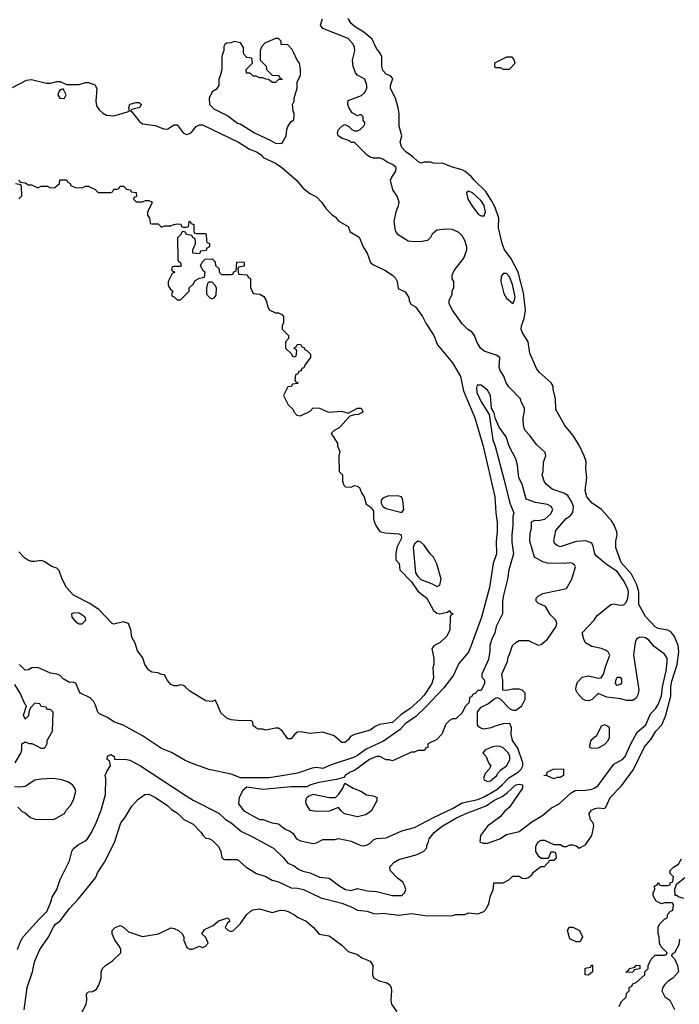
# Model space of a CAD drawing. Header units: inches. Extents: x 1793402 to 1900366, y 320852 to 470679.
# Tile 538 of 604: x 1888954 to 1893123, y 403984 to 410205. Entities that reach past the tile are written whole.
import ezdxf

# ---------------------------------------------------------------- set-up
doc = ezdxf.new("R2010")
doc.units = ezdxf.units.IN
doc.header["$MEASUREMENT"] = 0
for name, color, linetype in [('B8480', 7, 'Continuous'), ('B8490', 7, 'Continuous'), ('B8491', 7, 'Continuous')]:
    doc.layers.add(name, color=color, linetype=linetype)

msp = doc.modelspace()

# ---------------------------------------------------------------- linework, layer by layer
at = {"layer": 'B8480', "color": 4}
for points, elevation in [([(1888910, 409777.3), (1888996.6, 409823.4), (1889030, 409827.7), (1889124.5, 409804.5), (1889150, 409804), (1889190, 409813.4), (1889210, 409813.4), (1889250, 409796), (1889330, 409794.9), (1889370, 409808), (1889390, 409808), (1889430, 409793), (1889443, 409770), (1889434.9, 409690), (1889440.5, 409660.5), (1889456.3, 409636.3), (1889476.8, 409616.8), (1889502.5, 409602.5), (1889550, 409597.3), (1889636.5, 409623.5), (1889648, 409630), (1889644, 409650), (1889650, 409671.3), (1889690, 409682), (1889710, 409682), (1889722, 409670), (1889714, 409650), (1889663.6, 409636.4), (1889654, 409630), (1889663.6, 409623.6), (1889710, 409562.8), (1889730, 409547.3), (1889810, 409536), (1889870, 409514), (1889890, 409514.8), (1889930, 409541), (1889950, 409541), (1889987.7, 409490), (1890000, 409484.1)], 228), ([(1888950, 409074), (1888967.3, 409092.7), (1888966, 409150), (1888962, 409162), (1888927.3, 409167.3)], 224), ([(1888950, 409194), (1888958, 409178), (1888990, 409174), (1889010, 409162), (1889030, 409162), (1889070, 409142), (1889090, 409152), (1889130, 409152), (1889150, 409142), (1889176.4, 409143.6), (1889206, 409170), (1889207.3, 409192.7), (1889250, 409194), (1889258, 409178), (1889274, 409170), (1889278, 409158), (1889305.4, 409145.4), (1889350, 409142), (1889370, 409154), (1889390, 409154), (1889403.6, 409143.6), (1889430, 409134), (1889450, 409114), (1889530, 409114), (1889542, 409118), (1889550, 409134), (1889570, 409134), (1889582, 409138), (1889590, 409154), (1889610, 409154), (1889630, 409134), (1889654, 409130), (1889658, 409118), (1889690, 409114), (1889692, 409088), (1889678, 409082), (1889674, 409070), (1889690, 409054), (1889730, 409054), (1889750, 409062), (1889770, 409062), (1889790, 409054), (1889791.6, 409048.4), (1889762, 408990), (1889762, 408970), (1889774, 408950), (1889778, 408918), (1889790, 408914), (1889830, 408914), (1889850, 408894), (1889870, 408902), (1889910, 408902), (1889928.4, 408911.6), (1889950, 408914), (1889972.7, 408912.7), (1889978, 408898), (1889990, 408894), (1890000, 408894)], 224), ([(1890000, 408862.7), (1889990, 408866), (1889978, 408862), (1889974, 408850), (1889952.7, 408827.3), (1889954, 408690), (1889958, 408678), (1889971.3, 408671.3), (1889974, 408650), (1889970, 408646), (1889930, 408646), (1889918, 408642), (1889914, 408630), (1889918, 408618), (1889934, 408610), (1889918, 408602), (1889892, 408550), (1889892, 408530), (1889898, 408518), (1889904.7, 408504.7), (1889922, 408490), (1889914, 408470), (1889918, 408458), (1889930, 408454), (1889950, 408434), (1889970, 408434), (1890000, 408464)], 224), ([(1890000, 405989), (1889990, 405998), (1889970, 406002), (1889950, 405995.3), (1889930, 405995.3), (1889910, 406004), (1889888.7, 406030), (1889870, 406066), (1889850, 406068), (1889830, 406078), (1889790, 406082), (1889770, 406095.3), (1889746, 406130), (1889732.3, 406172.3), (1889698, 406218), (1889684.7, 406264.7), (1889662.7, 406302.7), (1889657.2, 406350), (1889642, 406390), (1889610, 406401.2), (1889550, 406385.2), (1889538, 406390), (1889456.9, 406476.9), (1889397.2, 406517.2), (1889294, 406570), (1889250, 406617.2), (1889222.4, 406670), (1889203.9, 406723.9), (1889190, 406739.3), (1889158, 406750), (1889110, 406782), (1889090, 406788.7), (1889050, 406782), (1889030, 406782), (1889010, 406788.7), (1888985.6, 406805.6), (1888950, 406842)], 224), ([(1890000, 405525.2), (1889989.6, 405529.7), (1889914.2, 405574.2), (1889850, 405600.9), (1889730, 405679.3), (1889607.5, 405747.5), (1889550, 405769.5), (1889510, 405796), (1889459.1, 405819.1), (1889447.3, 405830), (1889434.2, 405874.2), (1889420.1, 405900.1), (1889399.7, 405919.7), (1889339, 405950), (1889327.2, 405967.2), (1889310, 406014), (1889290, 406019), (1889270, 406017.2), (1889230, 406041.2), (1889210, 406061.2), (1889190, 406069.2), (1889150, 406075.1), (1889070, 406112), (1889030.5, 406109.5), (1889010, 406097.2), (1888990, 406096), (1888952.3, 406130)], 228), ([(1888925.2, 405510), (1888962, 405570), (1888968.7, 405590), (1888968.7, 405630), (1888990, 405642), (1889012.7, 405632.7), (1889031.6, 405631.6), (1889090, 405602), (1889110, 405602), (1889118, 405610), (1889127.3, 405632.7), (1889128.4, 405651.6), (1889162, 405710), (1889166, 405830), (1889150, 405846), (1889127.3, 405847.3), (1889122, 405862), (1889090, 405866), (1889082, 405882), (1889050, 405886), (1889023.6, 405856.4), (1889012, 405830), (1889010, 405806), (1888990, 405786), (1888978, 405810), (1888998, 405870), (1888990, 405878), (1888957.2, 405950), (1888924.8, 406004.8)], 232), ([(1888941.2, 404330), (1888960.1, 404379.9), (1888977.2, 404410), (1889077.2, 404522.8), (1889126, 404570), (1889151.7, 404628.3), (1889160.1, 404659.9), (1889189, 404710), (1889210, 404772), (1889268.7, 404890), (1889284, 404950), (1889292.9, 404967.1), (1889326.8, 404993.2), (1889365.6, 405014.4), (1889382, 405030), (1889409, 405070), (1889437.2, 405130), (1889469.3, 405210.7), (1889497.2, 405310), (1889499, 405410), (1889495.3, 405430), (1889504.7, 405455.3), (1889528, 405490), (1889522, 405522), (1889508, 405530), (1889508.4, 405551.6), (1889530, 405562), (1889551.3, 405550), (1889552.7, 405532.7), (1889629.4, 405530.6), (1889650, 405525.5), (1889718.8, 405490), (1890000, 405305.8)], 228), ([(1888942, 405230), (1888970, 405202), (1888990, 405194), (1889023.6, 405163.6), (1889052.7, 405152.7), (1889168.4, 405151.6), (1889190, 405162), (1889238, 405190), (1889248.9, 405211.1), (1889278, 405242), (1889297.2, 405282.8), (1889308.7, 405330), (1889302, 405350), (1889288, 405370), (1889258, 405390), (1889221.5, 405401.5), (1889166, 405410), (1889090, 405407), (1889050, 405399.3), (1888990, 405359.3), (1888955.3, 405355.3), (1888922, 405358)], 232), ([(1888982.9, 403950), (1889002, 404090), (1889035.1, 404190), (1889047.5, 404252.5), (1889082.7, 404330), (1889133.8, 404406.2), (1889167.7, 404472.3), (1889181.2, 404490), (1889210, 404511), (1889269.2, 404590), (1889325.2, 404650), (1889435.5, 404784.5), (1889445.6, 404814.4), (1889490, 404882), (1889552.9, 405007.1), (1889594, 405130), (1889618.6, 405161.4), (1889663.2, 405236.8), (1889702, 405278), (1889746, 405310), (1889770, 405311.3), (1889812, 405290), (1889890, 405238), (1889914.4, 405214.4), (1889950.7, 405190.7), (1889991.1, 405151.1), (1890000, 405146.8)], 224), ([(1889325.2, 403890), (1889375.5, 403984.5), (1889379.3, 404010), (1889377.2, 404050), (1889390, 404062.8), (1889414.8, 404065.2), (1889440.1, 404079.9), (1889454.5, 404105.5), (1889469.3, 404150), (1889469.4, 404190), (1889477.2, 404210), (1889497.2, 404230), (1889541.1, 404258.9), (1889593.2, 404310), (1889593.2, 404330), (1889584.5, 404350), (1889556.2, 404390), (1889539.6, 404430), (1889538.4, 404450), (1889557, 404470), (1889590, 404481.1), (1889610, 404471.8), (1889641.8, 404441.8), (1889730, 404412.2), (1889831.6, 404428.4), (1889910, 404467.3), (1889930, 404464), (1889958.8, 404450), (1889981, 404430), (1889991.3, 404410), (1889992.7, 404387.3), (1890000, 404368.2)], 216)]:
    msp.add_lwpolyline(points, dxfattribs=dict(at, elevation=elevation))
at = {"layer": 'B8480', "color": 4, "elevation": 228}
for points in [[(1889230, 409768), (1889210, 409762), (1889201, 409750), (1889196, 409730), (1889208.2, 409708.2), (1889230, 409706.8), (1889238, 409710), (1889248.7, 409730)], [(1889302.8, 406457.2), (1889282, 406450), (1889284.7, 406430), (1889310, 406401), (1889330, 406386.8), (1889350, 406386.8), (1889372.7, 406410), (1889369, 406430), (1889330, 406454.5)]]:
    msp.add_lwpolyline(points, close=True, dxfattribs=at)
at = {"layer": 'B8490', "color": 4}
for points, elevation in [([(1890000, 405305.8), (1890050, 405273), (1890211.9, 405191.9), (1890253.8, 405153.8), (1890290.8, 405130), (1890356.1, 405076.1), (1890430, 405040.7), (1890558, 404970), (1890621, 404910), (1890650, 404876), (1890690, 404858), (1890716.9, 404836.9), (1890744.5, 404824.5), (1890790, 404814.8), (1890850, 404786.8), (1890910, 404780.7), (1890978, 404730), (1891014, 404710), (1891050, 404702.8), (1891090, 404714.8), (1891150, 404700.7), (1891210, 404696), (1891310, 404670.8), (1891370, 404671.3), (1891388.7, 404690), (1891395.3, 404710), (1891389, 404730), (1891374.8, 404754.8), (1891341.5, 404781.5), (1891295.3, 404830), (1891294, 404850), (1891300.2, 404859.8), (1891319.3, 404880.7), (1891350, 404898.8), (1891466, 404930), (1891508.4, 404951.6), (1891527.3, 404972.7), (1891528, 404990), (1891536.4, 405003.6), (1891542, 405030), (1891574, 405070), (1891625.2, 405110), (1891710, 405160.4), (1891770, 405188.2), (1891902.6, 405237.4), (1891950, 405272), (1892002.4, 405297.6), (1892038, 405322), (1892090, 405370.5), (1892114, 405374), (1892132, 405370), (1892131.3, 405350), (1892050.4, 405229.6), (1892017.5, 405202.5), (1891990, 405169), (1891911.3, 405110), (1891866, 405050), (1891862, 405010), (1891882, 405002), (1891910, 405002.8), (1891989.5, 405030.5), (1892030, 405057.3), (1892110, 405075.5), (1892190, 405137.3), (1892260.1, 405179.9), (1892314.2, 405225.8), (1892364, 405250), (1892440.2, 405319.8), (1892465.6, 405334.4), (1892530, 405336), (1892570, 405342.8), (1892590, 405350.8), (1892610, 405366.8), (1892710, 405501), (1892766.8, 405533.2), (1892781.2, 405550), (1892816, 405630), (1892856.2, 405703.8), (1892912, 405750), (1892941.2, 405818.8), (1892972.7, 405850), (1892990, 405878), (1893010, 405932), (1893015.8, 405990), (1893039.7, 406090), (1893047, 406147), (1893046, 406170), (1893030, 406197.2), (1892964.8, 406244.8), (1892930, 406284), (1892910, 406299), (1892890, 406304), (1892870, 406302), (1892852, 406290), (1892844.7, 406270), (1892834, 406190), (1892868, 405970), (1892861.1, 405938.9), (1892850, 405919), (1892830, 405904), (1892790, 405902.7), (1892753.4, 405913.4), (1892664.7, 405924.7), (1892610, 405948), (1892572, 405910), (1892550, 405901.2), (1892530, 405904), (1892512.9, 405912.9), (1892479, 405950), (1892469.2, 405970), (1892470, 405994), (1892480.2, 406019.8), (1892508, 406050), (1892550, 406058.8), (1892610, 406044.7), (1892630, 406046), (1892644, 406070), (1892658, 406122), (1892684, 406190), (1892674, 406210), (1892660.2, 406220.2), (1892632.1, 406232.1), (1892570, 406244), (1892530, 406268.7), (1892519, 406290), (1892509.2, 406330), (1892584, 406410), (1892602, 406438), (1892689.4, 406510.6), (1892710, 406514), (1892750, 406506), (1892772.3, 406507.7), (1892790, 406526), (1892798.4, 406550), (1892801.6, 406590), (1892796.9, 406610), (1892770, 406661.2), (1892730, 406718), (1892662.5, 406762.5), (1892596.5, 406816.5), (1892589.3, 406830), (1892578.6, 406878.6), (1892572.7, 406892.7), (1892562, 406902), (1892532.7, 406912.7), (1892470, 406907), (1892370, 406875.3), (1892350, 406882), (1892334.6, 406894.6), (1892329.3, 406910), (1892341.5, 406978.5), (1892407.5, 407052.5), (1892434, 407070), (1892449.3, 407090.7), (1892453.2, 407130), (1892441.5, 407161.5), (1892417.6, 407197.6), (1892393.3, 407213.3), (1892318.6, 407238.6), (1892282, 407270), (1892268.7, 407290), (1892255.3, 407330), (1892262, 407350), (1892264, 407410), (1892279, 407450), (1892276, 407470), (1892221.2, 407521.2), (1892178.6, 407578.6), (1892149.2, 407610), (1892141.2, 407630), (1892136, 407670), (1892136, 407690), (1892145.2, 407730), (1892144, 407750), (1892124, 407790), (1892119, 407810), (1892044.8, 407884.8), (1892029.3, 407910), (1892012.9, 407952.9), (1891990, 407988), (1891985.2, 408010), (1891988, 408070), (1891965.2, 408085.2), (1891890, 408109.5), (1891866, 408130), (1891842.7, 408170), (1891829, 408210), (1891812, 408232), (1891787.2, 408247.2), (1891750, 408284), (1891689.3, 408370), (1891668.7, 408410), (1891668.9, 408431.1), (1891688, 408470), (1891688.4, 408491.6), (1891698, 408510), (1891698, 408550), (1891688.4, 408568.4), (1891688, 408590), (1891700.2, 408619.8), (1891760.9, 408699.1), (1891780.9, 408750), (1891780.9, 408770), (1891767, 408810), (1891750, 408839), (1891730, 408861.2), (1891690, 408879), (1891650, 408881.2), (1891590, 408875.3), (1891562, 408850), (1891550.9, 408829.1), (1891532, 408810), (1891497.5, 408802.5), (1891450, 408800.9), (1891410, 408805.2), (1891346.3, 408846.3), (1891329, 408870), (1891321.2, 408930), (1891332.7, 408990), (1891349.2, 409030), (1891352.9, 409052.9), (1891339, 409090), (1891313.2, 409130), (1891298, 409190), (1891306, 409210), (1891332.5, 409247.5), (1891333.2, 409270), (1891310, 409289), (1891281.5, 409301.5), (1891250, 409324), (1891230, 409329), (1891190, 409329), (1891170, 409335.3), (1891148, 409350), (1891070, 409428), (1891050, 409428), (1891039, 409439), (1890990, 409455.3), (1890968, 409470), (1890962, 409490), (1890968.7, 409510), (1890990, 409532), (1891010, 409542), (1891034, 409530), (1891054, 409510), (1891070, 409502), (1891090, 409502), (1891106, 409510), (1891130, 409534), (1891138, 409550), (1891126, 409570), (1891126, 409590), (1891110, 409606), (1891090, 409598), (1891055.3, 409615.3), (1891035.3, 409650), (1891028.4, 409671.6), (1891030, 409694), (1891113.6, 409726.4), (1891134.6, 409745.4), (1891148.4, 409771.6), (1891148.4, 409791.6), (1891135.3, 409830), (1891090, 409854), (1891077.2, 409870), (1891062.7, 409910), (1891057.2, 409950), (1891071, 410000)], 228), ([(1890000, 405146.8), (1890050, 405122), (1890102, 405070), (1890111.6, 405051.6), (1890130, 405034), (1890150, 405032), (1890170, 405022), (1890210, 404982), (1890224.7, 404950), (1890231.1, 404911.1), (1890242, 404902), (1890250, 404898), (1890330, 404898), (1890384.7, 404850), (1890451.3, 404810), (1890510, 404790.5), (1890550, 404768), (1890590, 404758), (1890670, 404720.5), (1890710, 404718), (1890748.3, 404708.3), (1890856.7, 404656.7), (1890990, 404623), (1891050, 404600.7), (1891090, 404579.1), (1891150, 404573.4), (1891190, 404557.3), (1891210, 404554.8), (1891250, 404559.1), (1891350, 404547.7), (1891430, 404557.3), (1891530, 404544), (1891690, 404546), (1891710.9, 404550.9), (1891768.4, 404551.6), (1891790, 404562), (1891850, 404556), (1891888, 404570), (1891904, 404590), (1891918.6, 404621.4), (1891929, 404670), (1891947.3, 404707.3), (1891950, 404752), (1892010, 404752), (1892046, 404770), (1892070, 404794), (1892110, 404794), (1892130, 404782), (1892150, 404778), (1892170, 404784.7), (1892190, 404802), (1892201.2, 404818.8), (1892230, 404842), (1892250, 404854), (1892270, 404854), (1892306, 404894), (1892330, 404894), (1892346, 404910), (1892342, 404942), (1892330, 404946), (1892310, 404946), (1892294, 404906), (1892250, 404906), (1892236.4, 404916.4), (1892215.3, 404950), (1892216.4, 404983.6), (1892230, 405011.3), (1892250, 405022), (1892270, 405022), (1892330, 404994), (1892370, 404994), (1892390, 404982), (1892410, 404982), (1892430, 404992), (1892448.4, 404991.6), (1892470, 404984.7), (1892490, 404971.3), (1892530, 404991.3), (1892569, 405050), (1892582, 405110), (1892578, 405130), (1892562, 405150), (1892554, 405190), (1892568.7, 405210), (1892590, 405221), (1892610, 405224.7), (1892650, 405222), (1892658, 405230), (1892685.2, 405290), (1892756.6, 405363.4), (1892833, 405467), (1892903.7, 405610), (1892942, 405658), (1892974.5, 405710), (1893012, 405750), (1893035.8, 405804.2), (1893069.7, 405930), (1893069.7, 405990), (1893075.2, 406024.8), (1893110, 406131.3), (1893119.7, 406210), (1893115.8, 406250), (1893090, 406312.7), (1893070, 406337), (1893050, 406347.3), (1892990, 406358), (1892970, 406369.4), (1892910, 406433.2), (1892867.8, 406510), (1892866.3, 406590), (1892853.6, 406633.6), (1892821, 406701), (1892756.1, 406776.1), (1892721.6, 406870), (1892722, 406910), (1892729.5, 406950.5), (1892727.3, 406970), (1892711.1, 407011.1), (1892695.6, 407035.6), (1892632, 407110), (1892572.7, 407150), (1892538.4, 407190), (1892528.2, 407230), (1892538.5, 407310), (1892532.6, 407370), (1892533.8, 407413.8), (1892522, 407450), (1892490, 407516), (1892450, 407579), (1892400.2, 407640.2), (1892342.5, 407742.5), (1892339.5, 407810), (1892325.2, 407870), (1892325.2, 407890), (1892314, 407910), (1892238, 407978), (1892220.7, 408000.7), (1892178.7, 408098.7), (1892167, 408170), (1892129.6, 408230), (1892124.2, 408250), (1892126.3, 408270), (1892142.5, 408317.5), (1892151.5, 408370), (1892138.2, 408478.2), (1892104.7, 408610), (1892058, 408698), (1892018, 408750), (1892002.9, 408790), (1891979.6, 408890), (1891982.4, 408950), (1891959.2, 409019.2), (1891939, 409059), (1891899.6, 409119.6), (1891827.3, 409190), (1891810, 409212.7), (1891770, 409246), (1891750, 409257.2), (1891690, 409273.2), (1891630, 409297.2), (1891570, 409299), (1891550, 409304), (1891510, 409304), (1891490, 409299), (1891470, 409309), (1891439.1, 409339.1), (1891395.3, 409370), (1891370, 409398), (1891359, 409430), (1891369.2, 409470), (1891351.7, 409531.7), (1891352, 409610), (1891347.2, 409647.2), (1891329.5, 409710), (1891297, 409770), (1891298, 409790), (1891312.7, 409832.7), (1891298, 409850), (1891270, 409861.2), (1891250, 409884), (1891242, 409910), (1891244, 409970), (1891235.3, 409990), (1891227.4, 410000)], 224), ([(1890241.3, 410000), (1890231.3, 409970), (1890232, 409890), (1890222, 409850), (1890212, 409830), (1890212, 409790), (1890196.9, 409763.1), (1890171.6, 409748.4), (1890152, 409710), (1890154, 409670), (1890182, 409642), (1890270, 409598), (1890330, 409551.3), (1890346.8, 409546.8), (1890438, 409490), (1890542, 409442), (1890570, 409424.7), (1890610, 409422), (1890638, 409470), (1890642, 409510), (1890649.1, 409530.9), (1890670, 409562), (1890687.3, 409572.7), (1890688.7, 409610), (1890682, 409630), (1890678, 409670), (1890688, 409690), (1890688, 409710), (1890707.3, 409772.7), (1890708.4, 409811.6), (1890728.4, 409851.6), (1890729, 409890), (1890722, 409930), (1890708, 409950), (1890684.2, 410000)], 232), ([(1890474, 410000), (1890474, 409950), (1890511.6, 409911.6), (1890514, 409890), (1890550, 409854), (1890591.6, 409851.6), (1890598, 409838), (1890614, 409830), (1890610, 409826), (1890590, 409826), (1890570, 409808), (1890551.6, 409808.4), (1890527.3, 409827.3), (1890510, 409828), (1890490, 409838), (1890470, 409838), (1890448.4, 409848.4), (1890428.9, 409848.9), (1890410, 409866), (1890387.3, 409867.3), (1890386, 409890), (1890426, 409930), (1890422, 409962), (1890390, 409966), (1890370, 409986), (1890369.4, 410000)], 232), ([(1890000, 409484.1), (1890010, 409479.3), (1890038, 409490), (1890070, 409530.7), (1890090, 409540.7), (1890110, 409541), (1890338, 409430), (1890407.7, 409387.7), (1890451.3, 409370), (1890481, 409350), (1890494, 409334), (1890570, 409297.3), (1890610, 409270.6), (1890704.7, 409190), (1890742.8, 409142.8), (1890787.5, 409107.5), (1890830, 409084.7), (1890864.7, 409050), (1890890.6, 409010.6), (1890930, 408971.3), (1890950, 408958), (1890970.9, 408930.9), (1891030, 408898), (1891043.5, 408863.5), (1891098.8, 408830), (1891126.4, 408766.4), (1891151, 408730), (1891171.3, 408670), (1891190, 408656), (1891261.4, 408621.4), (1891310, 408590.8), (1891330, 408571), (1891340.7, 408550), (1891346.8, 408506.8), (1891390, 408486), (1891413.4, 408450), (1891414.8, 408430), (1891426.8, 408406.8), (1891456, 408390), (1891499.1, 408330), (1891522.4, 408282.4), (1891570.6, 408210), (1891594.8, 408150), (1891690, 408037.3), (1891739.5, 407950), (1891759.2, 407859.2), (1891830.5, 407690), (1891883, 407510), (1891957.1, 407190), (1891963, 407090), (1891972.7, 407030), (1891972.7, 406970), (1891964.9, 406910), (1891967.3, 406830), (1891945.5, 406770), (1891922.5, 406617.5), (1891872.7, 406430), (1891808.2, 406250), (1891790, 406209.2), (1891730, 406137.2), (1891695.8, 406064.2), (1891635.8, 405984.2), (1891519.4, 405860.6), (1891456.9, 405803.1), (1891390, 405755.1), (1891359.4, 405720.6), (1891252.5, 405647.5), (1891143.2, 405596.8), (1891090, 405555.6), (1891070, 405546), (1890922.9, 405497.1), (1890870, 405474.5), (1890830, 405479.3), (1890803.5, 405476.5), (1890710, 405443.7), (1890610, 405427.3), (1890530, 405414.5), (1890350, 405415.8), (1890290, 405438), (1890150, 405467), (1890050, 405503.7), (1890000, 405525.2)], 228), ([(1890000, 408894), (1890010, 408894), (1890022, 408898), (1890026, 408930), (1890030, 408932), (1890038, 408918), (1890054, 408910), (1890054, 408870), (1890058, 408858), (1890070, 408854), (1890130, 408854), (1890132, 408850), (1890134, 408810), (1890138, 408798), (1890154, 408790), (1890154, 408770), (1890138, 408762), (1890132.7, 408747.3), (1890098, 408742), (1890090, 408726), (1890048, 408730), (1890048, 408750), (1890066, 408790), (1890066, 408810), (1890062, 408822), (1890048, 408828), (1890042, 408842), (1890008.4, 408848.4), (1890002, 408862), (1890000, 408862.7)], 224), ([(1890000, 408464), (1890026, 408490), (1890026, 408510), (1890050, 408534), (1890063.1, 408556.9), (1890090, 408572), (1890122, 408578), (1890126, 408610), (1890116.4, 408616.4), (1890098, 408650), (1890107.3, 408672.7), (1890127.3, 408692.7), (1890170, 408694), (1890190, 408674), (1890192.7, 408652.7), (1890214, 408630), (1890214, 408610), (1890230, 408594), (1890290, 408594), (1890302, 408598), (1890307.3, 408612.7), (1890322, 408618), (1890327.3, 408672.7), (1890370, 408674), (1890374, 408670), (1890372.7, 408647.3), (1890338, 408642), (1890334, 408630), (1890338, 408598), (1890392.7, 408592.7), (1890398, 408578), (1890414, 408570), (1890412.7, 408512.7), (1890430, 408474), (1890471.6, 408471.6), (1890496.9, 408456.9), (1890512, 408430), (1890522, 408390), (1890531.6, 408371.6), (1890570, 408352), (1890590, 408352), (1890610, 408342), (1890622, 408330), (1890622, 408290), (1890614, 408270), (1890614, 408250), (1890654, 408210), (1890654, 408190), (1890634, 408170), (1890634, 408130), (1890672.7, 408092.7), (1890678, 408078), (1890690, 408074), (1890702, 408078), (1890706, 408110), (1890702, 408122), (1890686, 408130), (1890702, 408138), (1890707.3, 408152.7), (1890730, 408154), (1890738, 408138), (1890750, 408134), (1890758, 408118), (1890770, 408114), (1890791.6, 408091.6), (1890792, 408070), (1890756.9, 408023.1), (1890750, 408006), (1890738, 408002), (1890732.7, 407987.3), (1890718, 407982), (1890712.7, 407967.3), (1890698, 407962), (1890694, 407930), (1890698, 407918), (1890714, 407910), (1890710, 407906), (1890678, 407902), (1890670, 407888), (1890650, 407886), (1890622, 407830), (1890651.6, 407771.6), (1890682, 407742), (1890686.4, 407726.4), (1890705.4, 407705.4), (1890730, 407702), (1890790, 407732), (1890810, 407752), (1890850, 407751.3), (1890906, 407726), (1890988.9, 407731.1), (1891030, 407718), (1891090, 407750.8), (1891112, 407750), (1891122, 407730), (1891118, 407722), (1891094, 407710), (1891070, 407708.7), (1891041, 407699), (1890973.4, 407626.6), (1890942, 407610), (1890922, 407590), (1890962, 407530), (1890962, 407510), (1890976.9, 407476.9), (1890971.6, 407448.4), (1890974, 407350), (1890994, 407330), (1890994, 407290), (1891003.6, 407263.6), (1891012.7, 407252.7), (1891050, 407252), (1891070, 407262), (1891090, 407258), (1891102, 407250), (1891115.3, 407215.3), (1891131, 407190), (1891144.7, 407144.7), (1891170, 407126), (1891190, 407102), (1891190.9, 407050.9), (1891195.3, 407035.3), (1891204.7, 407010), (1891230, 406972), (1891263.5, 406963.5), (1891350, 406955.5), (1891364.7, 406950), (1891367.3, 406930), (1891338.8, 406870), (1891331, 406830), (1891332, 406792), (1891352, 406770), (1891356, 406730), (1891430, 406652.4), (1891470, 406593.4), (1891526.8, 406550), (1891570, 406471.3), (1891590, 406456), (1891610, 406451), (1891658, 406462), (1891670, 406472), (1891678, 406458), (1891694, 406450), (1891678, 406442), (1891674, 406430), (1891672, 406350), (1891654, 406310), (1891612, 406270), (1891570.9, 406249.1), (1891558, 406230), (1891571, 406170), (1891571, 406130), (1891566, 406110), (1891570, 406046), (1891558, 406010), (1891510, 405938), (1891485.5, 405910), (1891419.1, 405850), (1891364.8, 405815.2), (1891310, 405765.1), (1891227.9, 405752.1), (1891200.7, 405739.3), (1891170, 405715.3), (1891070, 405689.2), (1891044.9, 405675.1), (1891030, 405655.3), (1891010, 405639), (1890990, 405639), (1890941.2, 405681.2), (1890870, 405704), (1890790, 405695.3), (1890730, 405705.2), (1890710, 405704), (1890690.6, 405689.4), (1890670, 405662), (1890650, 405662), (1890612.7, 405712.7), (1890590, 405728.7), (1890570, 405728.7), (1890510, 405715.3), (1890490, 405722), (1890463.1, 405723.1), (1890446, 405730), (1890430, 405746), (1890427.3, 405767.3), (1890416.4, 405776.4), (1890350, 405774), (1890290, 405782), (1890266, 405790), (1890224.7, 405824.7), (1890203.1, 405883.1), (1890190, 405906), (1890170, 405898), (1890130, 405902), (1890030, 405962), (1890000, 405989)], 224), ([(1892742, 403970), (1892758, 404002), (1892786, 404030), (1892788.4, 404051.6), (1892806, 404070), (1892806, 404090), (1892822, 404098), (1892830, 404114), (1892850, 404122), (1892906, 404170), (1892906, 404190), (1892926, 404210), (1892926, 404230), (1892946, 404270), (1892970, 404294), (1893030, 404294), (1893042, 404298), (1893046, 404310), (1893008, 404348), (1892998, 404370), (1892995.3, 404410), (1892989.1, 404430.9), (1892989.1, 404470.9), (1892998, 404490), (1893030, 404522), (1893046, 404530), (1893050, 404554), (1893067.3, 404572.7), (1893082, 404578), (1893086, 404610), (1893082, 404622), (1893070, 404626), (1893030, 404626), (1893010, 404618), (1892976.4, 404636.4), (1892958, 404670), (1892958, 404690), (1892968, 404710), (1892966, 404730), (1892982, 404738), (1892990, 404754), (1892998, 404738), (1893010, 404734), (1893050, 404734), (1893062, 404738), (1893067.3, 404752.7), (1893082, 404758), (1893086, 404790), (1893066, 404810), (1893066, 404830), (1893086, 404850), (1893118, 404870), (1893136.4, 404903.6)], 216), ([(1893156.9, 404783.1), (1893102, 404738), (1893092, 404710), (1893094, 404674), (1893106, 404674), (1893122, 404662), (1893150, 404654)], 216), ([(1890000, 404368.2), (1890010, 404342), (1890030, 404332), (1890047.3, 404332.7), (1890090, 404352), (1890110, 404342), (1890126, 404350), (1890146, 404370), (1890130, 404406), (1890106, 404430), (1890123.1, 404456.9), (1890178, 404482), (1890211, 404511), (1890272, 404530), (1890282, 404510), (1890265.4, 404494.6), (1890252, 404470), (1890270, 404452), (1890290, 404444.7), (1890306, 404450), (1890350, 404494), (1890390, 404551), (1890410, 404571), (1890430, 404581), (1890470, 404586.8), (1890550, 404564.7), (1890602, 404578), (1890630, 404577.1), (1890651, 404570), (1890690.8, 404550), (1890710, 404534), (1890764.7, 404510), (1890810, 404471.3), (1890847.7, 404427.7), (1890910, 404417.3), (1890990, 404358), (1891030, 404318), (1891090, 404298), (1891116.9, 404276.9), (1891170, 404256), (1891186, 404230), (1891184.7, 404170), (1891191.3, 404151.3), (1891230.9, 404130.9), (1891270, 404121), (1891290.8, 404110), (1891302, 404090), (1891304.9, 404070), (1891300.7, 404010), (1891304, 403984), (1891337.3, 403937.3)], 216), ([(1893123.6, 404396.4), (1893119.6, 404360.4), (1893091.6, 404308.4), (1893078, 404302), (1893074, 404290), (1893091.6, 404271.6), (1893112, 404230), (1893118, 404190), (1893082, 404150), (1893052, 404130), (1893030, 404108), (1893018, 404090), (1893012, 404070), (1893031.3, 404031.3), (1893062, 404010), (1893091.6, 403951.6)], 216)]:
    msp.add_lwpolyline(points, dxfattribs=dict(at, elevation=elevation))
for points, elevation in [([(1892030, 409968), (1891954, 409930), (1891954, 409910), (1891963.6, 409903.6), (1891990, 409902), (1892010, 409892), (1892050, 409892), (1892086, 409930), (1892076.4, 409956.4), (1892067.3, 409967.3)], 224), ([(1891790, 409122), (1891782.8, 409117.2), (1891778, 409110), (1891786.8, 409070), (1891811, 409030), (1891854.4, 408974.4), (1891870, 408966), (1891890, 408964.7), (1891898, 408990), (1891894.5, 409010), (1891889.3, 409030), (1891870, 409061.2), (1891815.3, 409110)], 228), ([(1892010, 408602), (1891998, 408582), (1891994, 408550), (1892014.4, 408474.4), (1892030, 408444.7), (1892070, 408412), (1892082, 408430), (1892085.2, 408454.8), (1892069.2, 408530.8), (1892050, 408581.2), (1892030, 408601.2)], 228), ([(1890170, 408546), (1890150, 408546), (1890142, 408538), (1890134, 408510), (1890134, 408470), (1890154, 408450), (1890170, 408442), (1890186, 408450), (1890196.4, 408463.6), (1890198, 408510), (1890190, 408526)], 224), ([(1891870, 407895.3), (1891844.7, 407895.3), (1891841, 407879), (1891844, 407850), (1891870, 407791.3), (1891921, 407710), (1891944.9, 407550), (1891959.3, 407510), (1892016.4, 407296.4), (1892051, 407150), (1892078, 407090), (1892071.3, 407068.7), (1892070.9, 407010.9), (1892064, 406950), (1892064.5, 406904.5), (1892076, 406830), (1892046, 406730), (1892038, 406670), (1892011.6, 406568.4), (1892006, 406530), (1892004.7, 406450), (1891966, 406370), (1891958, 406330), (1891938, 406290), (1891926, 406250), (1891925.4, 406214.6), (1891916.9, 406163.1), (1891874, 406070), (1891874, 406050), (1891891.6, 406031.6), (1891892, 406010), (1891870, 405966), (1891850, 405966), (1891832.7, 405947.3), (1891818, 405942), (1891810, 405926), (1891798, 405922), (1891794, 405890), (1891770, 405866), (1891750, 405826), (1891711.6, 405788.4), (1891690, 405788), (1891670, 405778), (1891646.4, 405753.6), (1891622, 405690), (1891590, 405658), (1891534, 405630), (1891532.7, 405607.3), (1891518, 405602), (1891511.6, 405588.4), (1891470, 405588), (1891450, 405578), (1891430, 405578), (1891310, 405522), (1891290, 405528.7), (1891270, 405529), (1891230, 405549.2), (1891210, 405549.3), (1891166, 405530), (1891070, 405461.2), (1891042, 405450), (1891012, 405430), (1891002, 405418), (1890955.3, 405404.7), (1890844.7, 405384.7), (1890792, 405370), (1890770, 405359), (1890670, 405357.6), (1890490, 405342), (1890390, 405355.6), (1890365.1, 405334.9), (1890341, 405290), (1890338, 405250), (1890370, 405206), (1890470, 405151.3), (1890491.1, 405151.1), (1890550, 405131.3), (1890590, 405124.7), (1890631.1, 405091.1), (1890659.8, 405079.8), (1890683.6, 405063.6), (1890704.7, 405030), (1890730, 405016), (1890810, 405001), (1890830, 405004.7), (1890870, 405024.7), (1890945.4, 405025.4), (1890970, 405031), (1891050, 405014), (1891110, 404986.8), (1891130, 404984.9), (1891150, 404990.8), (1891170, 405002.8), (1891190, 405022.8), (1891209.4, 405030.6), (1891270, 405036.3), (1891370, 405079.1), (1891450, 405102), (1891570, 405164.9), (1891690, 405220.4), (1891750, 405257.1), (1891850, 405278.7), (1891890, 405294.9), (1891970, 405341.7), (1892003.5, 405370), (1892044.8, 405415.2), (1892103.7, 405450), (1892123.7, 405470), (1892133.2, 405490), (1892133.2, 405510), (1892102.4, 405602.4), (1892069.5, 405650), (1892061.2, 405690), (1892062, 405730), (1892054.6, 405754.6), (1892050, 405758), (1892010, 405755.3), (1891958, 405742), (1891934, 405730), (1891890, 405722), (1891868.4, 405728.4), (1891856.4, 405736.4), (1891848, 405750), (1891848.4, 405831.6), (1891870, 405862), (1891916.4, 405883.6), (1891950, 405912), (1891970, 405922), (1891990, 405914), (1892050, 405852), (1892070, 405842), (1892090, 405842), (1892128, 405870), (1892148.4, 405911.6), (1892148, 405950), (1892130, 405968), (1892110, 405975.3), (1892070, 405975.3), (1892030, 405966), (1892008, 405968), (1892008, 406030), (1892002, 406070), (1892038, 406150), (1892040.4, 406179.6), (1892050, 406194), (1892068, 406250), (1892089.1, 406270.9), (1892110, 406282), (1892170, 406282), (1892230, 406252), (1892250, 406258), (1892290, 406291.3), (1892344, 406370), (1892349, 406390), (1892342, 406410), (1892307.2, 406447.2), (1892276.5, 406496.5), (1892230, 406518), (1892218, 406530), (1892218, 406550), (1892230, 406562), (1892261.2, 406578.8), (1892410, 406612), (1892444, 406670), (1892467.3, 406747.3), (1892460.4, 406760.4), (1892448.9, 406768.9), (1892432.7, 406772.7), (1892390.6, 406769.4), (1892290, 406771.8), (1892260.5, 406780.5), (1892208.7, 406810), (1892177.2, 406910), (1892180.2, 406959.8), (1892188.4, 406991.6), (1892188.4, 407031.6), (1892210, 407042), (1892230, 407041), (1892273.2, 407050), (1892310, 407082.8), (1892322.7, 407110), (1892313.2, 407130), (1892290, 407142.7), (1892214, 407154), (1892155.3, 407175.3), (1892129.2, 407270), (1892109.3, 407310), (1892100.9, 407390), (1892089.3, 407430), (1892046.6, 407510), (1892029.3, 407570), (1891984, 407630), (1891962, 407682), (1891950, 407726), (1891935.3, 407750), (1891929.2, 407830), (1891910, 407864)], 232), ([(1891284.5, 407195.5), (1891250, 407182.7), (1891239.1, 407170), (1891239.3, 407150), (1891248.4, 407130), (1891270, 407115.5), (1891370, 407091.3), (1891381.2, 407110), (1891376, 407170), (1891368, 407190), (1891350, 407195.1)], 228), ([(1891470, 406909.2), (1891450, 406894), (1891440.5, 406870), (1891456.3, 406710), (1891470, 406687.7), (1891490, 406668), (1891560.5, 406640.5), (1891590, 406624), (1891610, 406632), (1891618, 406670), (1891590, 406766), (1891568.7, 406810), (1891549.4, 406829.4), (1891510, 406884), (1891490, 406904)], 228), ([(1892730, 405999), (1892719, 406010), (1892721.2, 406030), (1892730, 406051), (1892750, 406051.3), (1892758, 406038), (1892758, 406010), (1892750, 406004)], 224), ([(1892650, 405748.7), (1892630, 405742), (1892598.8, 405681.2), (1892564.7, 405650), (1892554, 405610), (1892570, 405602), (1892610, 405604.7), (1892650, 405624.7), (1892674, 405650), (1892682, 405670), (1892682, 405730), (1892670, 405742)], 232), ([(1891970, 405614.5), (1891942, 405610), (1891894, 405590), (1891882, 405570), (1891902, 405550), (1891918, 405510), (1891932, 405490), (1891922, 405470), (1891896.9, 405443.1), (1891886, 405410), (1891890, 405402), (1891910, 405391.3), (1891930, 405396), (1891968.7, 405430), (1891975.5, 405444.5), (1891994.8, 405465.2), (1892030, 405491), (1892051.3, 405528.7), (1892051.3, 405550), (1892042.9, 405570), (1892010, 405603.7), (1891990, 405612)], 236), ([(1892330, 405408.7), (1892287.3, 405427.3), (1892266, 405430), (1892286, 405434), (1892288, 405450), (1892326, 405470), (1892390, 405472), (1892392, 405430), (1892370, 405418), (1892350, 405418)], 228), ([(1891090, 405169.3), (1891006.6, 405186.6), (1890985.6, 405205.6), (1890970, 405228), (1890910, 405204), (1890830, 405201.2), (1890790, 405209.2), (1890764, 405250), (1890762, 405270), (1890768.7, 405290), (1890780.2, 405299.8), (1890809, 405311), (1890911.1, 405291.1), (1890950, 405291.3), (1890968.7, 405310), (1890993.6, 405346.4), (1891010, 405382), (1891062, 405350), (1891110, 405330.8), (1891146.9, 405306.9), (1891190, 405301), (1891211.1, 405291.1), (1891211.3, 405270), (1891175.5, 405204.5), (1891138.8, 405181.2)], 232), ([(1892470, 404378), (1892430, 404398), (1892415.3, 404450), (1892428.7, 404471.3), (1892450, 404472), (1892492, 404450), (1892511.3, 404410), (1892498, 404382), (1892490, 404378)], 216), ([(1892550, 404168.7), (1892528, 404170), (1892528.4, 404211.6), (1892562, 404218), (1892570, 404234), (1892574, 404230), (1892574, 404190)], 216), ([(1892790, 404186), (1892786, 404190), (1892802, 404198), (1892806, 404210), (1892842, 404218), (1892850, 404232), (1892874, 404230), (1892872.7, 404207.3), (1892838, 404202), (1892830, 404188)], 216)]:
    msp.add_lwpolyline(points, close=True, dxfattribs=dict(at, elevation=elevation))
at = {"layer": 'B8491', "color": 4}
for points, elevation in [([(1891071, 410000), (1891072.9, 410007.1), (1891069.2, 410030), (1891060.9, 410050), (1891030, 410086), (1890870, 410149.2), (1890855.3, 410170), (1890868, 410210)], 228), ([(1891227.4, 410000), (1891210, 410022), (1891181.5, 410081.5), (1891130, 410126), (1891077.2, 410157.2), (1891050, 410181.2), (1891030, 410213.2)], 224), ([(1890684.2, 410000), (1890676.4, 410016.4), (1890650, 410046), (1890607.3, 410047.3), (1890606, 410070), (1890590, 410086), (1890570, 410086), (1890503.6, 410056.4), (1890483.6, 410036.4), (1890474, 410010), (1890474, 410000)], 232), ([(1890369.4, 410000), (1890368, 410030), (1890350, 410058), (1890310, 410068), (1890290, 410058), (1890263.6, 410056.4), (1890251.6, 410048.4), (1890245.4, 410034.6), (1890244.7, 410010), (1890241.3, 410000)], 232)]:
    msp.add_lwpolyline(points, dxfattribs=dict(at, elevation=elevation))

doc.saveas('drawing.dxf')
